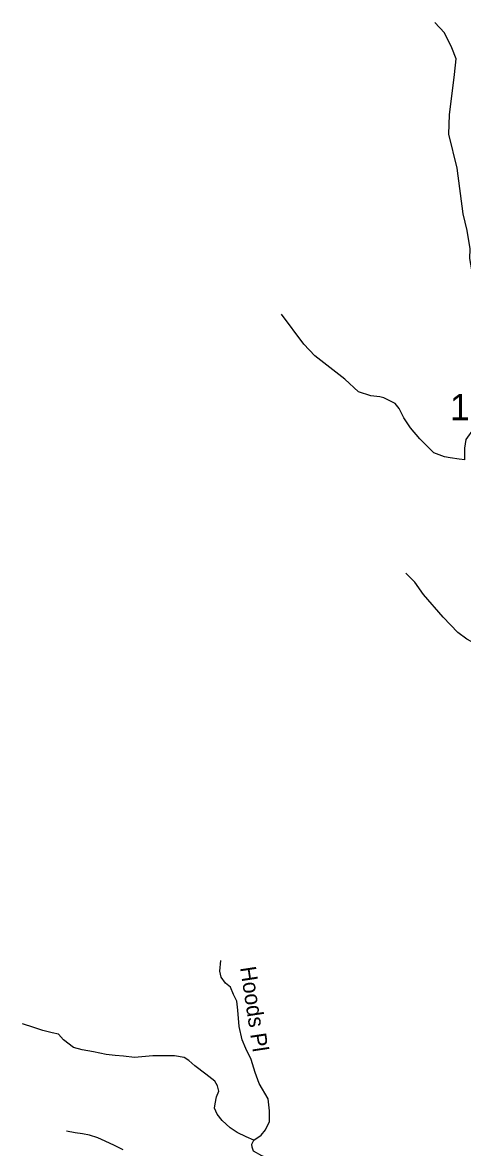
# Model space of a CAD drawing. Extents: x 1159738 to 1321356, y 736314 to 882035.
# Drawn here: x 1220513 to 1222589, y 794650 to 799965 of the extents above; entities that cross this region are included whole.
import ezdxf

# ---------------------------------------------------------------- set-up
doc = ezdxf.new("R2010")
doc.units = 0
for name, color, linetype in [('Exist Road Non-System Type 51', 7, 'Continuous'), ('Exist Road Non-System Type 51 Label', 7, 'Continuous'), ('Exist Road Secondary Type 51 Attributed', 7, 'Continuous'), ('Exist Road Secondary Type 51 Number Label', 7, 'Continuous')]:
    doc.layers.add(name, color=color, linetype=linetype)

msp = doc.modelspace()

# ---------------------------------------------------------------- linework, layer by layer
at = {"layer": 'Exist Road Non-System Type 51'}
for points in [[(1222600, 797898.3), (1222599.9, 797953.7), (1222607.1, 797994.5), (1222643.1, 798044.9), (1222671.9, 798092.9), (1222681.5, 798143.3), (1222681.5, 798224.8), (1222667.1, 798553.6), (1222662.3, 798661.6), (1222633.5, 798796), (1222623.8, 798850), (1222626.2, 798895.6), (1222611.8, 798982), (1222592.6, 799061.2), (1222563.8, 799277.2), (1222525.5, 799437.9), (1222527.9, 799529.1), (1222551.8, 799718.7), (1222559, 799793.1), (1222539.7, 799844.6), (1222503.7, 799916.6), (1222458.2, 799964.6)], [(1222312.3, 798097.2), (1222290.6, 798140.9), (1222271.4, 798164.9), (1222218.7, 798191.3), (1222199.5, 798196.1), (1222156.3, 798200.9), (1222098.8, 798220), (1222034, 798280), (1221892.5, 798390.4), (1221839.8, 798445.6), (1221734.3, 798587.2)], [(1223224.1, 796686.5), (1223200.1, 796721.3), (1223183.3, 796745.3), (1223150.9, 796766.9), (1223097, 796780.1), (1222961.5, 796802.9), (1222834.4, 796862.9), (1222762.5, 796898.9), (1222742.1, 796912.1), (1222713.3, 796955.3), (1222691.7, 796996.1), (1222665.3, 797021.3), (1222610.2, 797051.3), (1222567, 797083.7), (1222497.5, 797155.7), (1222405.6, 797262.1), (1222363.6, 797320.8), (1222321.7, 797364)], [(1221604, 794685.7), (1221639.7, 794708.9), (1221659.4, 794733.9), (1221679, 794773.2), (1221679, 794823.2), (1221671.8, 794880.3), (1221629, 794953.5), (1221611.2, 795005.3), (1221591.6, 795066), (1221566.6, 795118.6), (1221548.8, 795159.6), (1221534.5, 795222.1), (1221529.2, 795298.9), (1221523.9, 795341), (1221507.8, 795373.2), (1221493.5, 795407.1), (1221470.3, 795426.7), (1221450.7, 795455.3), (1221443.6, 795483.9), (1221448.9, 795533.8)], [(1221604, 794685.7), (1221568.7, 794701), (1221525.9, 794720.6), (1221492, 794743.8), (1221454.5, 794777.8), (1221431.3, 794808.1), (1221418.9, 794836.7), (1221422.4, 794856.3), (1221427.8, 794890.2), (1221438.5, 794917), (1221433.1, 794942), (1221420.6, 794963.4), (1221377.8, 794997.4), (1221326.1, 795036.6), (1221297.5, 795061.6), (1221276.1, 795075.9), (1221229.7, 795083.1), (1221128, 795083.1), (1221040.6, 795075.9), (1220988.9, 795081.3), (1220949.6, 795084.8), (1220906.8, 795090.2), (1220847.9, 795102.7), (1220794.4, 795111.6), (1220753.4, 795122.3), (1220705.2, 795159.8), (1220682, 795186.6), (1220651.7, 795192), (1220608.9, 795202.7), (1220566, 795217), (1220512.5, 795234.8)], [(1220987.1, 794639.1), (1220946.1, 794660.5), (1220903.3, 794680.1), (1220867.6, 794696.2), (1220828.4, 794708.7), (1220796.2, 794715.8), (1220760.6, 794719.4), (1220719.5, 794728.3)], [(1221885.4, 794370), (1221848.5, 794419.7), (1221823.5, 794467.9), (1221802.1, 794501.8), (1221768.2, 794537.5), (1221739.6, 794569.7), (1221702.2, 794587.5), (1221641.5, 794610.7), (1221602.3, 794633.9), (1221596.9, 794651.8), (1221595.1, 794666.1), (1221604, 794685.7)]]:
    msp.add_lwpolyline(points, dxfattribs=at)
at = {"layer": 'Exist Road Secondary Type 51 Attributed'}
msp.add_lwpolyline([(1222600, 797898.3), (1222572.9, 797902.5), (1222531.3, 797908.8), (1222504.3, 797912.9), (1222454.3, 797931.7), (1222425.2, 797960.8), (1222387.8, 797998.3), (1222344.1, 798050.3), (1222312.3, 798097.2)], dxfattribs=at)

# ---------------------------------------------------------------- texts
at = {"layer": 'Exist Road Non-System Type 51 Label'}
msp.add_text('Hoods Pl', height=75, rotation=278.6597, dxfattribs=at).set_placement((1221539.2, 795500.4))
at = {"layer": 'Exist Road Secondary Type 51 Number Label'}
msp.add_text('1317', height=125, dxfattribs=at).set_placement((1222530.7, 798085.3))

doc.saveas('drawing.dxf')
